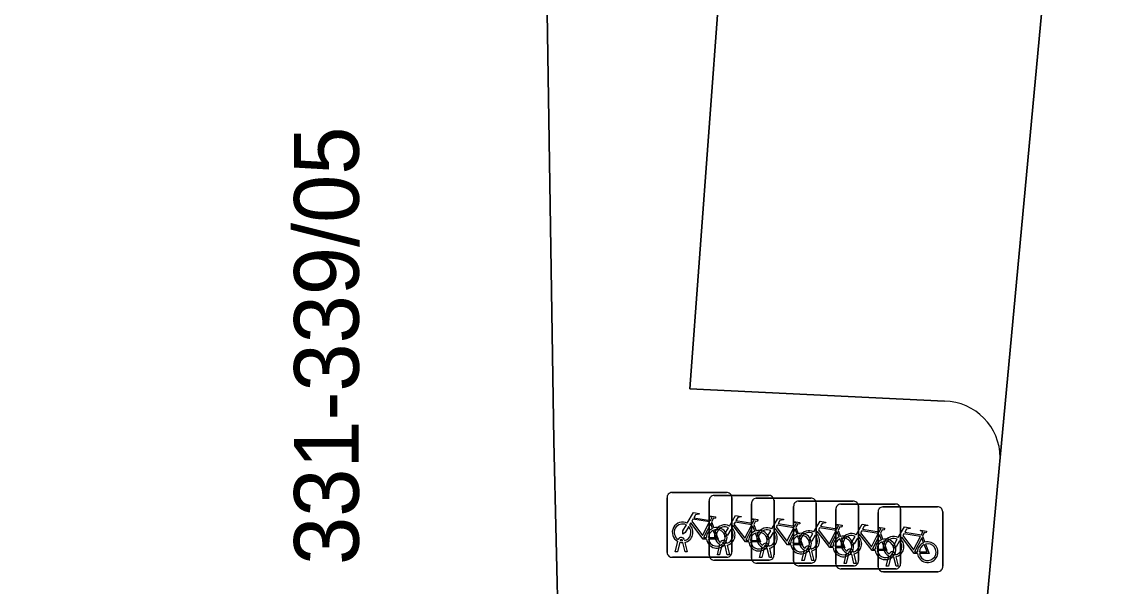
# Model space of a CAD drawing. Extents: x 160856 to 161310, y 384024 to 384878.
# Drawn here: x 161196.94 to 161213.93, y 384263.52 to 384272.24 of the extents above; entities that cross this region are included whole.
import ezdxf

# ---------------------------------------------------------------- set-up
doc = ezdxf.new("R2010")
doc.units = 0
for name, color, linetype in [('IMGEO_Fietsenrek', 7, 'Continuous'), ('IMGEO_Pand', 7, 'Continuous'), ('IMGEO_Pand_nummerreeks', 7, 'Continuous'), ('IMGEO_Parkeervlak_open', 7, 'Continuous'), ('IMGEO_Rijbaan_lokaal_open', 7, 'Continuous'), ('IMGEO_Voetpad_open', 7, 'Continuous')]:
    doc.layers.add(name, color=color, linetype=linetype)

msp = doc.modelspace()

# ---------------------------------------------------------------- linework, layer by layer
at = {"layer": 'IMGEO_Fietsenrek'}
for p, q in [((161206.969, 384264.982), (161207.81, 384264.982)), ((161207.81, 384264.982), (161206.969, 384264.982)), ((161207.62, 384264.938), (161208.461, 384264.938)), ((161208.461, 384264.938), (161207.62, 384264.938)), ((161206.894, 384264.057), (161206.894, 384264.898)), ((161206.894, 384264.898), (161206.894, 384264.057)), ((161207.545, 384264.013), (161207.545, 384264.854)), ((161207.545, 384264.854), (161207.545, 384264.013)), ((161207.894, 384264.907), (161207.894, 384264.066)), ((161207.894, 384264.066), (161207.894, 384264.907)), ((161208.196, 384263.968), (161208.196, 384264.809)), ((161208.196, 384264.809), (161208.196, 384263.968)), ((161208.271, 384264.893), (161209.112, 384264.893)), ((161209.112, 384264.893), (161208.271, 384264.893)), ((161208.545, 384264.863), (161208.545, 384264.022)), ((161208.545, 384264.022), (161208.545, 384264.863)), ((161208.923, 384264.849), (161209.764, 384264.849)), ((161209.764, 384264.849), (161208.923, 384264.849)), ((161209.196, 384264.818), (161209.196, 384263.977)), ((161209.196, 384263.977), (161209.196, 384264.818)), ((161209.574, 384264.804), (161210.415, 384264.804)), ((161210.415, 384264.804), (161209.574, 384264.804)), ((161209.848, 384264.774), (161209.848, 384263.933)), ((161209.848, 384263.933), (161209.848, 384264.774)), ((161208.848, 384263.924), (161208.848, 384264.765)), ((161208.848, 384264.765), (161208.848, 384263.924)), ((161209.499, 384263.879), (161209.499, 384264.72)), ((161209.499, 384264.72), (161209.499, 384263.879)), ((161210.15, 384263.835), (161210.15, 384264.676)), ((161210.15, 384264.676), (161210.15, 384263.835)), ((161210.225, 384264.76), (161211.066, 384264.76)), ((161211.066, 384264.76), (161210.225, 384264.76)), ((161210.499, 384264.729), (161210.499, 384263.888)), ((161210.499, 384263.888), (161210.499, 384264.729)), ((161211.15, 384264.685), (161211.15, 384263.844)), ((161211.15, 384263.844), (161211.15, 384264.685)), ((161207.581, 384264.531), (161207.617, 384264.436)), ((161208.232, 384264.487), (161208.268, 384264.392)), ((161208.883, 384264.442), (161208.919, 384264.347)), ((161209.535, 384264.398), (161209.571, 384264.303)), ((161210.186, 384264.353), (161210.222, 384264.258)), ((161210.837, 384264.309), (161210.873, 384264.214)), ((161207.021, 384264.066), (161207.06, 384264.226)), ((161207.09, 384264.214), (161207.055, 384264.066)), ((161207.132, 384264.238), (161207.131, 384264.242)), ((161207.173, 384264.066), (161207.139, 384264.208)), ((161207.163, 384264.249), (161207.164, 384264.242)), ((161207.171, 384264.212), (161207.206, 384264.066)), ((161207.672, 384264.022), (161207.711, 384264.182)), ((161207.741, 384264.17), (161207.706, 384264.022)), ((161207.783, 384264.194), (161207.782, 384264.198)), ((161207.824, 384264.022), (161207.79, 384264.164)), ((161207.814, 384264.205), (161207.815, 384264.198)), ((161207.822, 384264.168), (161207.857, 384264.022)), ((161208.323, 384263.977), (161208.362, 384264.137)), ((161208.392, 384264.125), (161208.357, 384263.977)), ((161208.434, 384264.149), (161208.433, 384264.153)), ((161208.475, 384263.977), (161208.441, 384264.119)), ((161208.465, 384264.16), (161208.466, 384264.153)), ((161208.473, 384264.123), (161208.508, 384263.977)), ((161208.975, 384263.933), (161209.014, 384264.093)), ((161209.086, 384264.105), (161209.085, 384264.109)), ((161209.117, 384264.116), (161209.118, 384264.109)), ((161207.819, 384263.982), (161206.978, 384263.982)), ((161206.978, 384263.982), (161207.819, 384263.982)), ((161207.055, 384264.066), (161207.021, 384264.066)), ((161207.206, 384264.066), (161207.173, 384264.066)), ((161208.47, 384263.938), (161207.629, 384263.938)), ((161207.629, 384263.938), (161208.47, 384263.938)), ((161207.706, 384264.022), (161207.672, 384264.022)), ((161207.857, 384264.022), (161207.824, 384264.022)), ((161208.357, 384263.977), (161208.323, 384263.977)), ((161208.508, 384263.977), (161208.475, 384263.977)), ((161209.009, 384263.933), (161208.975, 384263.933)), ((161209.044, 384264.081), (161209.009, 384263.933)), ((161209.127, 384263.933), (161209.093, 384264.075)), ((161209.125, 384264.079), (161209.16, 384263.933)), ((161209.16, 384263.933), (161209.127, 384263.933)), ((161209.626, 384263.888), (161209.665, 384264.048)), ((161209.695, 384264.036), (161209.66, 384263.888)), ((161209.737, 384264.06), (161209.736, 384264.064)), ((161209.778, 384263.888), (161209.744, 384264.03)), ((161209.768, 384264.071), (161209.769, 384264.064)), ((161209.776, 384264.034), (161209.811, 384263.888)), ((161210.277, 384263.844), (161210.316, 384264.004)), ((161210.346, 384263.992), (161210.311, 384263.844)), ((161210.388, 384264.016), (161210.387, 384264.02)), ((161210.429, 384263.844), (161210.395, 384263.986)), ((161210.419, 384264.027), (161210.42, 384264.02)), ((161210.427, 384263.99), (161210.462, 384263.844)), ((161209.121, 384263.893), (161208.28, 384263.893)), ((161208.28, 384263.893), (161209.121, 384263.893)), ((161209.773, 384263.849), (161208.932, 384263.849)), ((161208.932, 384263.849), (161209.773, 384263.849)), ((161210.424, 384263.804), (161209.583, 384263.804)), ((161209.583, 384263.804), (161210.424, 384263.804)), ((161209.66, 384263.888), (161209.626, 384263.888)), ((161209.811, 384263.888), (161209.778, 384263.888)), ((161211.075, 384263.76), (161210.234, 384263.76)), ((161210.234, 384263.76), (161211.075, 384263.76)), ((161210.311, 384263.844), (161210.277, 384263.844)), ((161210.462, 384263.844), (161210.429, 384263.844))]:
    msp.add_line(p, q, dxfattribs=at)
for points in [[(161207.207, 384264.508), (161207.302, 384264.672), (161207.388, 384264.658), (161207.39, 384264.649), (161207.334, 384264.638), (161207.307, 384264.593), (161207.563, 384264.552)], [(161207.563, 384264.552), (161207.588, 384264.601), (161207.582, 384264.605), (161207.559, 384264.609), (161207.547, 384264.616), (161207.546, 384264.619), (161207.548, 384264.624), (161207.643, 384264.609), (161207.645, 384264.599), (161207.635, 384264.586), (161207.623, 384264.58), (161207.609, 384264.586), (161207.581, 384264.531)], [(161207.858, 384264.464), (161207.953, 384264.628), (161208.039, 384264.614), (161208.041, 384264.605), (161207.985, 384264.594), (161207.958, 384264.549), (161208.214, 384264.508)], [(161207.228, 384264.456), (161207.176, 384264.366), (161207.136, 384264.341), (161207.137, 384264.388), (161207.192, 384264.482)], [(161207.503, 384264.264), (161207.453, 384264.264), (161207.262, 384264.515), (161207.243, 384264.483)], [(161207.55, 384264.527), (161207.293, 384264.568), (161207.276, 384264.539), (161207.443, 384264.319), (161207.55, 384264.527)], [(161207.598, 384264.429), (161207.568, 384264.506), (161207.459, 384264.288), (161207.502, 384264.288)], [(161207.879, 384264.412), (161207.827, 384264.322), (161207.787, 384264.297), (161207.788, 384264.344), (161207.843, 384264.438)], [(161208.154, 384264.22), (161208.104, 384264.22), (161207.913, 384264.471), (161207.894, 384264.439)], [(161208.201, 384264.483), (161207.944, 384264.524), (161207.927, 384264.495), (161208.094, 384264.275), (161208.201, 384264.483)], [(161208.249, 384264.385), (161208.219, 384264.462), (161208.11, 384264.244), (161208.153, 384264.244)], [(161208.214, 384264.508), (161208.239, 384264.557), (161208.233, 384264.561), (161208.21, 384264.565), (161208.198, 384264.572), (161208.197, 384264.575), (161208.199, 384264.58), (161208.294, 384264.565), (161208.296, 384264.555), (161208.286, 384264.542), (161208.274, 384264.536), (161208.26, 384264.542), (161208.232, 384264.487)], [(161208.509, 384264.419), (161208.604, 384264.583), (161208.69, 384264.569), (161208.692, 384264.56), (161208.636, 384264.549), (161208.609, 384264.504), (161208.865, 384264.463)], [(161208.852, 384264.438), (161208.595, 384264.479), (161208.578, 384264.45), (161208.745, 384264.23), (161208.852, 384264.438)], [(161208.865, 384264.463), (161208.89, 384264.512), (161208.884, 384264.516), (161208.861, 384264.52), (161208.849, 384264.527), (161208.848, 384264.53), (161208.85, 384264.535), (161208.945, 384264.52), (161208.947, 384264.51), (161208.937, 384264.497), (161208.925, 384264.491), (161208.911, 384264.497), (161208.883, 384264.442)], [(161209.161, 384264.375), (161209.256, 384264.539), (161209.342, 384264.525), (161209.344, 384264.516), (161209.288, 384264.505), (161209.261, 384264.46), (161209.517, 384264.419)], [(161209.504, 384264.394), (161209.247, 384264.435), (161209.23, 384264.406), (161209.397, 384264.186), (161209.504, 384264.394)], [(161209.517, 384264.419), (161209.542, 384264.468), (161209.536, 384264.472), (161209.513, 384264.476), (161209.501, 384264.483), (161209.5, 384264.486), (161209.502, 384264.491), (161209.597, 384264.476), (161209.599, 384264.466), (161209.589, 384264.453), (161209.577, 384264.447), (161209.563, 384264.453), (161209.535, 384264.398)], [(161209.812, 384264.33), (161209.907, 384264.494), (161209.993, 384264.48), (161209.995, 384264.471), (161209.939, 384264.46), (161209.912, 384264.415), (161210.168, 384264.374)], [(161210.168, 384264.374), (161210.193, 384264.423), (161210.187, 384264.427), (161210.164, 384264.431), (161210.152, 384264.438), (161210.151, 384264.441), (161210.153, 384264.446), (161210.248, 384264.431), (161210.25, 384264.421), (161210.24, 384264.408), (161210.228, 384264.402), (161210.214, 384264.408), (161210.186, 384264.353)], [(161210.463, 384264.286), (161210.558, 384264.45), (161210.644, 384264.436), (161210.646, 384264.427), (161210.59, 384264.416), (161210.563, 384264.371), (161210.819, 384264.33)], [(161207.532, 384264.288), (161207.652, 384264.287), (161207.608, 384264.401)], [(161207.628, 384264.408), (161207.683, 384264.263), (161207.533, 384264.263)], [(161208.183, 384264.244), (161208.303, 384264.243), (161208.259, 384264.357)], [(161208.279, 384264.364), (161208.334, 384264.219), (161208.184, 384264.219)], [(161208.53, 384264.367), (161208.478, 384264.277), (161208.438, 384264.252), (161208.439, 384264.299), (161208.494, 384264.393)], [(161208.805, 384264.175), (161208.755, 384264.175), (161208.564, 384264.426), (161208.545, 384264.394)], [(161208.9, 384264.34), (161208.87, 384264.417), (161208.761, 384264.199), (161208.804, 384264.199)], [(161208.834, 384264.199), (161208.954, 384264.198), (161208.91, 384264.312)], [(161208.93, 384264.319), (161208.985, 384264.174), (161208.835, 384264.174)], [(161209.182, 384264.323), (161209.13, 384264.233), (161209.09, 384264.208), (161209.091, 384264.255), (161209.146, 384264.349)], [(161209.457, 384264.131), (161209.407, 384264.131), (161209.216, 384264.382), (161209.197, 384264.35)], [(161209.552, 384264.296), (161209.522, 384264.373), (161209.413, 384264.155), (161209.456, 384264.155)], [(161209.486, 384264.155), (161209.606, 384264.154), (161209.562, 384264.268)], [(161209.582, 384264.275), (161209.637, 384264.13), (161209.487, 384264.13)], [(161209.833, 384264.278), (161209.781, 384264.188), (161209.741, 384264.163), (161209.742, 384264.21), (161209.797, 384264.304)], [(161210.108, 384264.086), (161210.058, 384264.086), (161209.867, 384264.337), (161209.848, 384264.305)], [(161210.155, 384264.349), (161209.898, 384264.39), (161209.881, 384264.361), (161210.048, 384264.141), (161210.155, 384264.349)], [(161210.203, 384264.251), (161210.173, 384264.328), (161210.064, 384264.11), (161210.107, 384264.11)], [(161210.484, 384264.234), (161210.432, 384264.144), (161210.392, 384264.119), (161210.393, 384264.166), (161210.448, 384264.26)], [(161210.759, 384264.042), (161210.709, 384264.042), (161210.518, 384264.293), (161210.499, 384264.261)], [(161210.806, 384264.305), (161210.549, 384264.346), (161210.532, 384264.317), (161210.699, 384264.097), (161210.806, 384264.305)], [(161210.854, 384264.207), (161210.824, 384264.284), (161210.715, 384264.066), (161210.758, 384264.066)], [(161210.819, 384264.33), (161210.844, 384264.379), (161210.838, 384264.383), (161210.815, 384264.387), (161210.803, 384264.394), (161210.802, 384264.397), (161210.804, 384264.402), (161210.899, 384264.387), (161210.901, 384264.377), (161210.891, 384264.364), (161210.879, 384264.358), (161210.865, 384264.364), (161210.837, 384264.309)], [(161210.137, 384264.11), (161210.257, 384264.109), (161210.213, 384264.223)], [(161210.233, 384264.23), (161210.288, 384264.085), (161210.138, 384264.085)], [(161210.788, 384264.066), (161210.908, 384264.065), (161210.864, 384264.179)], [(161210.884, 384264.186), (161210.939, 384264.041), (161210.789, 384264.041)]]:
    msp.add_lwpolyline(points, dxfattribs=at)
for centre, radius, start, end in [((161206.972, 384264.904), 0.0779, 92.4484, 184.2845), ((161206.972, 384264.904), 0.0779, 92.4484, 184.2845), ((161207.623, 384264.86), 0.0779, 92.4484, 184.2845), ((161207.623, 384264.86), 0.0779, 92.4484, 184.2845), ((161207.816, 384264.904), 0.0779, 2.4484, 94.2845), ((161207.816, 384264.904), 0.0779, 2.4484, 94.2845), ((161208.467, 384264.86), 0.0779, 2.4484, 94.2845), ((161208.467, 384264.86), 0.0779, 2.4484, 94.2845), ((161208.274, 384264.815), 0.0779, 92.4484, 184.2845), ((161208.274, 384264.815), 0.0779, 92.4484, 184.2845), ((161208.926, 384264.771), 0.0779, 92.4484, 184.2845), ((161208.926, 384264.771), 0.0779, 92.4484, 184.2845), ((161209.118, 384264.815), 0.0779, 2.4484, 94.2845), ((161209.118, 384264.815), 0.0779, 2.4484, 94.2845), ((161209.577, 384264.726), 0.0779, 92.4484, 184.2845), ((161209.577, 384264.726), 0.0779, 92.4484, 184.2845), ((161209.77, 384264.771), 0.0779, 2.4484, 94.2845), ((161209.77, 384264.771), 0.0779, 2.4484, 94.2845), ((161210.421, 384264.726), 0.0779, 2.4484, 94.2845), ((161210.421, 384264.726), 0.0779, 2.4484, 94.2845), ((161210.228, 384264.682), 0.0779, 92.4484, 184.2845), ((161210.228, 384264.682), 0.0779, 92.4484, 184.2845), ((161211.072, 384264.682), 0.0779, 2.4484, 94.2845), ((161211.072, 384264.682), 0.0779, 2.4484, 94.2845), ((161207.134, 384264.367), 0.159, 62.6766, 242.1369), ((161207.134, 384264.367), 0.129, 63.3192, 238.903), ((161207.134, 384264.367), 0.129, 283.6043, 43.4302), ((161207.134, 384264.367), 0.159, 283.5766, 46.6042), ((161207.661, 384264.283), 0.159, 113.3408, 178.3217), ((161207.661, 384264.283), 0.159, 187.0065, 105.7708), ((161207.785, 384264.323), 0.159, 62.6766, 242.1369), ((161207.785, 384264.323), 0.129, 63.3192, 238.903), ((161207.785, 384264.323), 0.159, 283.5766, 46.6042), ((161208.436, 384264.278), 0.159, 62.6766, 242.1369), ((161207.114, 384264.238), 0.0499, 12.8025, 158.6934), ((161207.661, 384264.283), 0.129, 113.923, 177.9556), ((161207.661, 384264.283), 0.129, 188.6715, 104.5883), ((161207.785, 384264.323), 0.129, 283.6043, 43.4302), ((161208.312, 384264.239), 0.159, 113.3408, 178.3217), ((161208.312, 384264.239), 0.159, 187.0065, 105.7708), ((161208.312, 384264.239), 0.129, 113.923, 177.9556), ((161208.312, 384264.239), 0.129, 188.6715, 104.5883), ((161208.436, 384264.278), 0.129, 63.3192, 238.903), ((161208.436, 384264.278), 0.129, 283.6043, 43.4302), ((161208.436, 384264.278), 0.159, 283.5766, 46.6042), ((161208.963, 384264.194), 0.159, 113.3408, 178.3217), ((161208.963, 384264.194), 0.159, 187.0065, 105.7708), ((161208.963, 384264.194), 0.129, 113.923, 177.9556), ((161208.963, 384264.194), 0.129, 188.6715, 104.5883), ((161209.088, 384264.234), 0.159, 62.6766, 242.1369), ((161209.088, 384264.234), 0.129, 63.3192, 238.903), ((161209.088, 384264.234), 0.129, 283.6043, 43.4302), ((161209.088, 384264.234), 0.159, 283.5766, 46.6042), ((161209.615, 384264.15), 0.159, 113.3408, 178.3217), ((161209.615, 384264.15), 0.159, 187.0065, 105.7708), ((161209.615, 384264.15), 0.129, 113.923, 177.9556), ((161209.615, 384264.15), 0.129, 188.6715, 104.5883), ((161209.739, 384264.189), 0.159, 62.6766, 242.1369), ((161209.739, 384264.189), 0.129, 63.3192, 238.903), ((161209.739, 384264.189), 0.129, 283.6043, 43.4302), ((161209.739, 384264.189), 0.159, 283.5766, 46.6042), ((161210.266, 384264.105), 0.159, 187.0065, 105.7708), ((161210.39, 384264.145), 0.159, 62.6766, 242.1369), ((161210.39, 384264.145), 0.129, 63.3192, 238.903), ((161210.39, 384264.145), 0.159, 283.5766, 46.6042), ((161207.134, 384264.367), 0.159, 253.9967, 271.7867), ((161207.114, 384264.238), 0.0174, 12.8025, 163.4502), ((161207.134, 384264.367), 0.129, 253.415, 269.0204), ((161207.765, 384264.194), 0.0499, 12.8025, 158.6934), ((161207.785, 384264.323), 0.159, 253.9967, 271.7867), ((161207.765, 384264.194), 0.0174, 12.8025, 163.4502), ((161207.785, 384264.323), 0.129, 253.415, 269.0204), ((161208.416, 384264.149), 0.0499, 12.8025, 158.6934), ((161208.436, 384264.278), 0.159, 253.9967, 271.7867), ((161208.416, 384264.149), 0.0174, 12.8025, 163.4502), ((161208.436, 384264.278), 0.129, 253.415, 269.0204), ((161209.068, 384264.105), 0.0499, 12.8025, 158.6934), ((161209.068, 384264.105), 0.0174, 12.8025, 163.4502), ((161209.088, 384264.234), 0.129, 253.415, 269.0204), ((161209.719, 384264.06), 0.0499, 12.8025, 158.6934), ((161210.266, 384264.105), 0.159, 113.3408, 178.3217), ((161210.266, 384264.105), 0.129, 113.923, 177.9556), ((161210.266, 384264.105), 0.129, 188.6715, 104.5883), ((161210.39, 384264.145), 0.129, 283.6043, 43.4302), ((161210.917, 384264.061), 0.159, 113.3408, 178.3217), ((161210.917, 384264.061), 0.159, 187.0065, 105.7708), ((161210.917, 384264.061), 0.129, 113.923, 177.9556), ((161210.917, 384264.061), 0.129, 188.6715, 104.5883), ((161206.972, 384264.06), 0.0779, 182.4484, 274.2845), ((161206.972, 384264.06), 0.0779, 182.4484, 274.2845), ((161207.623, 384264.016), 0.0779, 182.4484, 274.2845), ((161207.623, 384264.016), 0.0779, 182.4484, 274.2845), ((161207.816, 384264.06), 0.0779, 272.4484, 4.2845), ((161207.816, 384264.06), 0.0779, 272.4484, 4.2845), ((161208.274, 384263.971), 0.0779, 182.4484, 274.2845), ((161208.274, 384263.971), 0.0779, 182.4484, 274.2845), ((161208.467, 384264.016), 0.0779, 272.4484, 4.2845), ((161208.467, 384264.016), 0.0779, 272.4484, 4.2845), ((161208.926, 384263.927), 0.0779, 182.4484, 274.2845), ((161208.926, 384263.927), 0.0779, 182.4484, 274.2845), ((161209.088, 384264.234), 0.159, 253.9967, 271.7867), ((161209.118, 384263.971), 0.0779, 272.4484, 4.2845), ((161209.118, 384263.971), 0.0779, 272.4484, 4.2845), ((161209.739, 384264.189), 0.159, 253.9967, 271.7867), ((161209.719, 384264.06), 0.0174, 12.8025, 163.4502), ((161209.739, 384264.189), 0.129, 253.415, 269.0204), ((161209.77, 384263.927), 0.0779, 272.4484, 4.2845), ((161209.77, 384263.927), 0.0779, 272.4484, 4.2845), ((161210.37, 384264.016), 0.0499, 12.8025, 158.6934), ((161210.39, 384264.145), 0.159, 253.9967, 271.7867), ((161210.37, 384264.016), 0.0174, 12.8025, 163.4502), ((161210.39, 384264.145), 0.129, 253.415, 269.0204), ((161209.577, 384263.882), 0.0779, 182.4484, 274.2845), ((161209.577, 384263.882), 0.0779, 182.4484, 274.2845), ((161210.228, 384263.838), 0.0779, 182.4484, 274.2845), ((161210.228, 384263.838), 0.0779, 182.4484, 274.2845), ((161210.421, 384263.882), 0.0779, 272.4484, 4.2845), ((161210.421, 384263.882), 0.0779, 272.4484, 4.2845), ((161211.072, 384263.838), 0.0779, 272.4484, 4.2845), ((161211.072, 384263.838), 0.0779, 272.4484, 4.2845)]:
    msp.add_arc(centre, radius, start, end, dxfattribs=at)
at = {"layer": 'IMGEO_Pand'}
msp.add_lwpolyline([(161205.02, 384274.053), (161204.963, 384277.713), (161204.063, 384277.698), (161201.671, 384280.086), (161199.622, 384280.025), (161199.613, 384280.328), (161178.89, 384279.915), (161179.141, 384263.912), (161191.154, 384264.1), (161191.266, 384256.946), (161192.617, 384256.967), (161192.627, 384256.305), (161192.655, 384254.508), (161202.014, 384253.733), (161202.369, 384259.581), (161204.63, 384259.631), (161205.289, 384259.645), (161205.145, 384265.777)], close=True, dxfattribs=at)
at = {"layer": 'IMGEO_Parkeervlak_open'}
for points in [[(161212.035, 384265.52), (161213.121, 384277.179)], [(161212.079, 384276.345), (161210.466, 384276.473), (161207.993, 384276.669), (161207.245, 384266.582), (161211.178, 384266.391)]]:
    msp.add_lwpolyline(points, dxfattribs=at)
msp.add_arc((161211.163, 384265.519), 0.872, 0.0393, 89.0323, dxfattribs=at)
at = {"layer": 'IMGEO_Rijbaan_lokaal_open'}
msp.add_lwpolyline([(161215.05, 384278.021), (161215.074, 384278.391), (161213.24, 384278.519), (161213.121, 384277.179), (161212.035, 384265.52), (161212.02, 384265.357), (161211.753, 384262.446), (161211.187, 384253.691), (161211.133, 384253.071), (161210.868, 384250), (161210.029, 384239.243), (161209.635, 384234.186), (161209.458, 384231.971), (161207.958, 384213.205), (161207.369, 384205.837), (161206.188, 384191.059), (161205.858, 384186.962)], dxfattribs=at)
at = {"layer": 'IMGEO_Voetpad_open'}
for points in [[(161213.121, 384277.179), (161213.24, 384278.519), (161213.412, 384280.458), (161209.303, 384280.318), (161204.911, 384280.464), (161204.963, 384277.713), (161205.02, 384274.053), (161205.145, 384265.777), (161205.289, 384259.645), (161204.63, 384259.631), (161204.244, 384253.556), (161205.595, 384253.449), (161206.896, 384253.371), (161207.915, 384253.294), (161207.655, 384250), (161197.483, 384121.051)], [(161211.178, 384266.391), (161207.245, 384266.582), (161207.993, 384276.669), (161210.466, 384276.473), (161212.079, 384276.345)], [(161210.635, 384253.113), (161211.133, 384253.071), (161211.187, 384253.691), (161211.753, 384262.446), (161212.02, 384265.357), (161212.035, 384265.52)]]:
    msp.add_lwpolyline(points, dxfattribs=at)
msp.add_arc((161211.163, 384265.519), 0.872, 0.0393, 89.0323, dxfattribs=at)

# ---------------------------------------------------------------- texts
at = {"layer": 'IMGEO_Pand_nummerreeks'}
msp.add_text('331-339/05', height=1, rotation=90.0002, dxfattribs=at).set_placement((161202.137, 384263.864))

doc.saveas('drawing.dxf')
